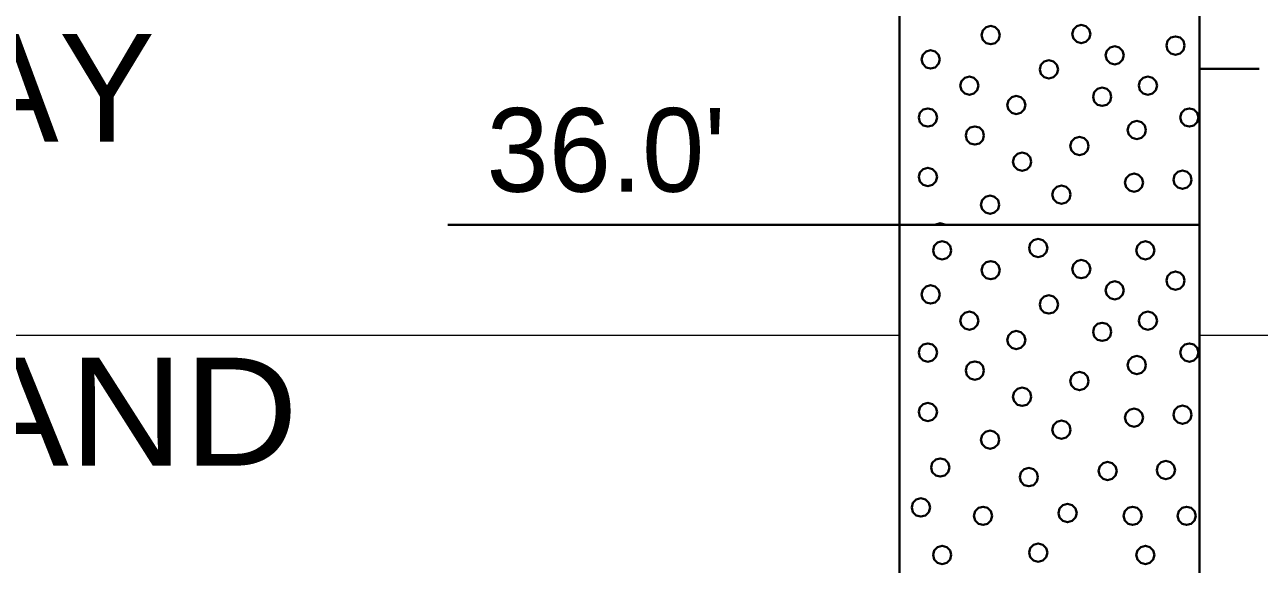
# Model space of a CAD drawing. Extents: x -582 to 653, y -817 to -3.
# Drawn here: x 450.87 to 461.16, y -227.38 to -222.88 of the extents above; entities that cross this region are included whole.
import ezdxf
from ezdxf.enums import TextEntityAlignment as Align

# ---------------------------------------------------------------- set-up
doc = ezdxf.new("R2010")
doc.units = 0
doc.header["$LTSCALE"] = 0.4
doc.layers.add('27', color=7, linetype='Continuous', lineweight=40)
doc.layers.add('7', color=7, linetype='Continuous', lineweight=13)
doc.layers.add('29', color=7, linetype='Continuous')

msp = doc.modelspace()

# ---------------------------------------------------------------- linework, layer by layer
at = {"layer": '27'}
for p, q in [((461.1617, -223.2529), (460.6617, -223.2529)), ((454.3943, -224.5529), (458.1617, -224.5529))]:
    msp.add_line(p, q, dxfattribs=at)
for points in [[(458.1617, -220.0529), (460.6618, -220.0529), (460.6618, -224.5529), (458.1617, -224.5529)], [(458.9986, -222.9708), (458.9883, -222.9327), (458.9605, -222.9048), (458.9224, -222.8946), (458.8843, -222.9048), (458.8564, -222.9327), (458.8462, -222.9708), (458.8564, -223.0089), (458.8843, -223.0368), (458.9224, -223.047), (458.9605, -223.0368), (458.9883, -223.0089)], [(459.7536, -222.9618), (459.7434, -222.9237), (459.7155, -222.8958), (459.6774, -222.8856), (459.6393, -222.8958), (459.6115, -222.9237), (459.6012, -222.9618), (459.6115, -222.9999), (459.6393, -223.0278), (459.6774, -223.038), (459.7155, -223.0278), (459.7434, -222.9999)], [(460.0319, -223.1391), (460.0217, -223.101), (459.9938, -223.0731), (459.9557, -223.0629), (459.9176, -223.0731), (459.8897, -223.101), (459.8795, -223.1391), (459.8897, -223.1772), (459.9176, -223.2051), (459.9557, -223.2153), (459.9938, -223.2051), (460.0217, -223.1772)], [(460.5391, -223.0577), (460.5289, -223.0196), (460.501, -222.9917), (460.4629, -222.9815), (460.4248, -222.9917), (460.3969, -223.0196), (460.3867, -223.0577), (460.3969, -223.0958), (460.4248, -223.1237), (460.4629, -223.1339), (460.501, -223.1237), (460.5289, -223.0958)], [(458.4974, -223.1734), (458.4872, -223.1353), (458.4593, -223.1074), (458.4212, -223.0972), (458.3831, -223.1074), (458.3552, -223.1353), (458.345, -223.1734), (458.3552, -223.2115), (458.3831, -223.2394), (458.4212, -223.2496), (458.4593, -223.2394), (458.4872, -223.2115)], [(459.4835, -223.2566), (459.4733, -223.2185), (459.4454, -223.1906), (459.4073, -223.1804), (459.3692, -223.1906), (459.3413, -223.2185), (459.3311, -223.2566), (459.3413, -223.2947), (459.3692, -223.3226), (459.4073, -223.3328), (459.4454, -223.3226), (459.4733, -223.2947)], [(458.8203, -223.3921), (458.8101, -223.354), (458.7822, -223.3261), (458.7441, -223.3159), (458.706, -223.3261), (458.6782, -223.354), (458.6679, -223.3921), (458.6782, -223.4302), (458.706, -223.458), (458.7441, -223.4683), (458.7822, -223.458), (458.8101, -223.4302)], [(460.309, -223.3921), (460.2988, -223.354), (460.2709, -223.3261), (460.2328, -223.3159), (460.1947, -223.3261), (460.1668, -223.354), (460.1566, -223.3921), (460.1668, -223.4302), (460.1947, -223.458), (460.2328, -223.4683), (460.2709, -223.458), (460.2988, -223.4302)], [(459.2119, -223.5535), (459.2017, -223.5154), (459.1738, -223.4875), (459.1357, -223.4773), (459.0976, -223.4875), (459.0697, -223.5154), (459.0595, -223.5535), (459.0697, -223.5916), (459.0976, -223.6195), (459.1357, -223.6297), (459.1738, -223.6195), (459.2017, -223.5916)], [(459.9276, -223.4849), (459.9174, -223.4468), (459.8895, -223.4189), (459.8514, -223.4087), (459.8133, -223.4189), (459.7854, -223.4468), (459.7752, -223.4849), (459.7854, -223.523), (459.8133, -223.5508), (459.8514, -223.5611), (459.8895, -223.5508), (459.9174, -223.523)], [(458.4746, -223.6577), (458.4643, -223.6196), (458.4365, -223.5918), (458.3984, -223.5815), (458.3603, -223.5918), (458.3324, -223.6196), (458.3222, -223.6577), (458.3324, -223.6958), (458.3603, -223.7237), (458.3984, -223.7339), (458.4365, -223.7237), (458.4643, -223.6958)], [(460.6548, -223.6577), (460.6446, -223.6196), (460.6167, -223.5918), (460.5786, -223.5815), (460.5405, -223.5918), (460.5126, -223.6196), (460.5024, -223.6577), (460.5126, -223.6958), (460.5405, -223.7237), (460.5786, -223.7339), (460.6167, -223.7237), (460.6446, -223.6958)], [(460.2162, -223.762), (460.206, -223.7239), (460.1781, -223.696), (460.14, -223.6858), (460.1019, -223.696), (460.074, -223.7239), (460.0638, -223.762), (460.074, -223.8001), (460.1019, -223.828), (460.14, -223.8382), (460.1781, -223.828), (460.206, -223.8001)], [(458.8661, -223.8078), (458.8559, -223.7697), (458.828, -223.7418), (458.7899, -223.7316), (458.7518, -223.7418), (458.7239, -223.7697), (458.7137, -223.8078), (458.7239, -223.8459), (458.7518, -223.8737), (458.7899, -223.884), (458.828, -223.8737), (458.8559, -223.8459)], [(459.7382, -223.8955), (459.728, -223.8574), (459.7001, -223.8295), (459.662, -223.8193), (459.6239, -223.8295), (459.596, -223.8574), (459.5858, -223.8955), (459.596, -223.9336), (459.6239, -223.9615), (459.662, -223.9717), (459.7001, -223.9615), (459.728, -223.9336)], [(459.2602, -224.0264), (459.25, -223.9883), (459.2221, -223.9604), (459.184, -223.9502), (459.1459, -223.9604), (459.118, -223.9883), (459.1078, -224.0264), (459.118, -224.0645), (459.1459, -224.0924), (459.184, -224.1026), (459.2221, -224.0924), (459.25, -224.0645)], [(458.4746, -224.1535), (458.4643, -224.1154), (458.4365, -224.0876), (458.3984, -224.0773), (458.3603, -224.0876), (458.3324, -224.1154), (458.3222, -224.1535), (458.3324, -224.1916), (458.3603, -224.2195), (458.3984, -224.2297), (458.4365, -224.2195), (458.4643, -224.1916)], [(460.5976, -224.1764), (460.5874, -224.1383), (460.5595, -224.1104), (460.5214, -224.1002), (460.4833, -224.1104), (460.4554, -224.1383), (460.4452, -224.1764), (460.4554, -224.2145), (460.4833, -224.2424), (460.5214, -224.2526), (460.5595, -224.2424), (460.5874, -224.2145)], [(460.1933, -224.2006), (460.1831, -224.1625), (460.1552, -224.1346), (460.1171, -224.1244), (460.079, -224.1346), (460.0511, -224.1625), (460.0409, -224.2006), (460.0511, -224.2387), (460.079, -224.2666), (460.1171, -224.2768), (460.1552, -224.2666), (460.1831, -224.2387)], [(458.9932, -224.3849), (458.983, -224.3468), (458.9551, -224.3189), (458.917, -224.3087), (458.8789, -224.3189), (458.851, -224.3468), (458.8408, -224.3849), (458.851, -224.423), (458.8789, -224.4509), (458.917, -224.4611), (458.9551, -224.4509), (458.983, -224.423)], [(459.5882, -224.301), (459.578, -224.2629), (459.5501, -224.235), (459.512, -224.2248), (459.4739, -224.235), (459.446, -224.2629), (459.4358, -224.301), (459.446, -224.3391), (459.4739, -224.367), (459.512, -224.3772), (459.5501, -224.367), (459.578, -224.3391)], [(458.1617, -224.5529), (460.6617, -224.5529), (460.6617, -230.0529), (458.1617, -230.0529)], [(458.5394, -224.5503), (458.5013, -224.5401), (458.4632, -224.5503), (458.4606, -224.5529), (458.542, -224.5529)], [(458.5936, -224.7655), (458.5834, -224.7274), (458.5555, -224.6996), (458.5174, -224.6893), (458.4793, -224.6996), (458.4514, -224.7274), (458.4412, -224.7655), (458.4514, -224.8036), (458.4793, -224.8315), (458.5174, -224.8417), (458.5555, -224.8315), (458.5834, -224.8036)], [(459.3946, -224.746), (459.3844, -224.7079), (459.3565, -224.68), (459.3184, -224.6698), (459.2803, -224.68), (459.2524, -224.7079), (459.2422, -224.746), (459.2524, -224.7841), (459.2803, -224.8119), (459.3184, -224.8222), (459.3565, -224.8119), (459.3844, -224.7841)], [(460.2882, -224.7656), (460.278, -224.7275), (460.2501, -224.6996), (460.212, -224.6894), (460.1739, -224.6996), (460.146, -224.7275), (460.1358, -224.7656), (460.146, -224.8037), (460.1739, -224.8316), (460.212, -224.8418), (460.2501, -224.8316), (460.278, -224.8037)], [(458.9986, -224.9308), (458.9883, -224.8927), (458.9605, -224.8648), (458.9224, -224.8546), (458.8843, -224.8648), (458.8564, -224.8927), (458.8462, -224.9308), (458.8564, -224.9689), (458.8843, -224.9968), (458.9224, -225.007), (458.9605, -224.9968), (458.9883, -224.9689)], [(459.7536, -224.9218), (459.7434, -224.8837), (459.7155, -224.8558), (459.6774, -224.8456), (459.6393, -224.8558), (459.6115, -224.8837), (459.6012, -224.9218), (459.6115, -224.9599), (459.6393, -224.9878), (459.6774, -224.998), (459.7155, -224.9878), (459.7434, -224.9599)], [(460.0319, -225.0991), (460.0217, -225.061), (459.9938, -225.0331), (459.9557, -225.0229), (459.9176, -225.0331), (459.8897, -225.061), (459.8795, -225.0991), (459.8897, -225.1372), (459.9176, -225.1651), (459.9557, -225.1753), (459.9938, -225.1651), (460.0217, -225.1372)], [(460.5391, -225.0177), (460.5289, -224.9796), (460.501, -224.9517), (460.4629, -224.9415), (460.4248, -224.9517), (460.3969, -224.9796), (460.3867, -225.0177), (460.3969, -225.0558), (460.4248, -225.0837), (460.4629, -225.0939), (460.501, -225.0837), (460.5289, -225.0558)], [(458.4974, -225.1334), (458.4872, -225.0953), (458.4593, -225.0674), (458.4212, -225.0572), (458.3831, -225.0674), (458.3552, -225.0953), (458.345, -225.1334), (458.3552, -225.1715), (458.3831, -225.1994), (458.4212, -225.2096), (458.4593, -225.1994), (458.4872, -225.1715)], [(459.4835, -225.2166), (459.4733, -225.1785), (459.4454, -225.1506), (459.4073, -225.1404), (459.3692, -225.1506), (459.3413, -225.1785), (459.3311, -225.2166), (459.3413, -225.2547), (459.3692, -225.2826), (459.4073, -225.2928), (459.4454, -225.2826), (459.4733, -225.2547)], [(458.8203, -225.3521), (458.8101, -225.314), (458.7822, -225.2861), (458.7441, -225.2759), (458.706, -225.2861), (458.6782, -225.314), (458.6679, -225.3521), (458.6782, -225.3902), (458.706, -225.418), (458.7441, -225.4283), (458.7822, -225.418), (458.8101, -225.3902)], [(460.309, -225.3521), (460.2988, -225.314), (460.2709, -225.2861), (460.2328, -225.2759), (460.1947, -225.2861), (460.1668, -225.314), (460.1566, -225.3521), (460.1668, -225.3902), (460.1947, -225.418), (460.2328, -225.4283), (460.2709, -225.418), (460.2988, -225.3902)], [(459.2119, -225.5135), (459.2017, -225.4754), (459.1738, -225.4475), (459.1357, -225.4373), (459.0976, -225.4475), (459.0697, -225.4754), (459.0595, -225.5135), (459.0697, -225.5516), (459.0976, -225.5795), (459.1357, -225.5897), (459.1738, -225.5795), (459.2017, -225.5516)], [(459.9276, -225.4449), (459.9174, -225.4068), (459.8895, -225.3789), (459.8514, -225.3687), (459.8133, -225.3789), (459.7854, -225.4068), (459.7752, -225.4449), (459.7854, -225.483), (459.8133, -225.5108), (459.8514, -225.5211), (459.8895, -225.5108), (459.9174, -225.483)], [(458.4746, -225.6177), (458.4643, -225.5796), (458.4365, -225.5518), (458.3984, -225.5415), (458.3603, -225.5518), (458.3324, -225.5796), (458.3222, -225.6177), (458.3324, -225.6558), (458.3603, -225.6837), (458.3984, -225.6939), (458.4365, -225.6837), (458.4643, -225.6558)], [(460.6548, -225.6177), (460.6446, -225.5796), (460.6167, -225.5518), (460.5786, -225.5415), (460.5405, -225.5518), (460.5126, -225.5796), (460.5024, -225.6177), (460.5126, -225.6558), (460.5405, -225.6837), (460.5786, -225.6939), (460.6167, -225.6837), (460.6446, -225.6558)], [(460.2162, -225.722), (460.206, -225.6839), (460.1781, -225.656), (460.14, -225.6458), (460.1019, -225.656), (460.074, -225.6839), (460.0638, -225.722), (460.074, -225.7601), (460.1019, -225.788), (460.14, -225.7982), (460.1781, -225.788), (460.206, -225.7601)], [(458.8661, -225.7678), (458.8559, -225.7297), (458.828, -225.7018), (458.7899, -225.6916), (458.7518, -225.7018), (458.7239, -225.7297), (458.7137, -225.7678), (458.7239, -225.8059), (458.7518, -225.8337), (458.7899, -225.844), (458.828, -225.8337), (458.8559, -225.8059)], [(459.7382, -225.8555), (459.728, -225.8174), (459.7001, -225.7895), (459.662, -225.7793), (459.6239, -225.7895), (459.596, -225.8174), (459.5858, -225.8555), (459.596, -225.8936), (459.6239, -225.9215), (459.662, -225.9317), (459.7001, -225.9215), (459.728, -225.8936)], [(459.2602, -225.9864), (459.25, -225.9483), (459.2221, -225.9204), (459.184, -225.9102), (459.1459, -225.9204), (459.118, -225.9483), (459.1078, -225.9864), (459.118, -226.0245), (459.1459, -226.0524), (459.184, -226.0626), (459.2221, -226.0524), (459.25, -226.0245)], [(458.4746, -226.1135), (458.4643, -226.0754), (458.4365, -226.0476), (458.3984, -226.0373), (458.3603, -226.0476), (458.3324, -226.0754), (458.3222, -226.1135), (458.3324, -226.1516), (458.3603, -226.1795), (458.3984, -226.1897), (458.4365, -226.1795), (458.4643, -226.1516)], [(460.5976, -226.1364), (460.5874, -226.0983), (460.5595, -226.0704), (460.5214, -226.0602), (460.4833, -226.0704), (460.4554, -226.0983), (460.4452, -226.1364), (460.4554, -226.1745), (460.4833, -226.2024), (460.5214, -226.2126), (460.5595, -226.2024), (460.5874, -226.1745)], [(460.1933, -226.1606), (460.1831, -226.1225), (460.1552, -226.0946), (460.1171, -226.0844), (460.079, -226.0946), (460.0511, -226.1225), (460.0409, -226.1606), (460.0511, -226.1987), (460.079, -226.2266), (460.1171, -226.2368), (460.1552, -226.2266), (460.1831, -226.1987)], [(459.5882, -226.261), (459.578, -226.2229), (459.5501, -226.195), (459.512, -226.1848), (459.4739, -226.195), (459.446, -226.2229), (459.4358, -226.261), (459.446, -226.2991), (459.4739, -226.327), (459.512, -226.3372), (459.5501, -226.327), (459.578, -226.2991)], [(458.9932, -226.3449), (458.983, -226.3068), (458.9551, -226.2789), (458.917, -226.2687), (458.8789, -226.2789), (458.851, -226.3068), (458.8408, -226.3449), (458.851, -226.383), (458.8789, -226.4109), (458.917, -226.4211), (458.9551, -226.4109), (458.983, -226.383)], [(458.5775, -226.5763), (458.5673, -226.5382), (458.5394, -226.5103), (458.5013, -226.5001), (458.4632, -226.5103), (458.4353, -226.5382), (458.4251, -226.5763), (458.4353, -226.6144), (458.4632, -226.6423), (458.5013, -226.6525), (458.5394, -226.6423), (458.5673, -226.6144)], [(459.9734, -226.6055), (459.9632, -226.5674), (459.9353, -226.5395), (459.8972, -226.5293), (459.8591, -226.5395), (459.8312, -226.5674), (459.821, -226.6055), (459.8312, -226.6436), (459.8591, -226.6715), (459.8972, -226.6817), (459.9353, -226.6715), (459.9632, -226.6436)], [(460.459, -226.5979), (460.4488, -226.5598), (460.4209, -226.5319), (460.3828, -226.5217), (460.3447, -226.5319), (460.3168, -226.5598), (460.3066, -226.5979), (460.3168, -226.636), (460.3447, -226.6639), (460.3828, -226.6741), (460.4209, -226.6639), (460.4488, -226.636)], [(459.3161, -226.6564), (459.3059, -226.6183), (459.278, -226.5904), (459.2399, -226.5802), (459.2018, -226.5904), (459.1739, -226.6183), (459.1637, -226.6564), (459.1739, -226.6945), (459.2018, -226.7224), (459.2399, -226.7326), (459.278, -226.7224), (459.3059, -226.6945)], [(458.4161, -226.9094), (458.4059, -226.8713), (458.378, -226.8434), (458.3399, -226.8332), (458.3018, -226.8434), (458.2739, -226.8713), (458.2637, -226.9094), (458.2739, -226.9475), (458.3018, -226.9754), (458.3399, -226.9856), (458.378, -226.9754), (458.4059, -226.9475)], [(459.639, -226.9564), (459.6288, -226.9183), (459.6009, -226.8904), (459.5628, -226.8802), (459.5247, -226.8904), (459.4968, -226.9183), (459.4866, -226.9564), (459.4968, -226.9945), (459.5247, -227.0224), (459.5628, -227.0326), (459.6009, -227.0224), (459.6288, -226.9945)], [(458.9348, -226.9793), (458.9245, -226.9412), (458.8967, -226.9133), (458.8586, -226.9031), (458.8205, -226.9133), (458.7926, -226.9412), (458.7824, -226.9793), (458.7926, -227.0174), (458.8205, -227.0453), (458.8586, -227.0555), (458.8967, -227.0453), (458.9245, -227.0174)], [(460.1819, -226.9793), (460.1717, -226.9412), (460.1438, -226.9133), (460.1057, -226.9031), (460.0676, -226.9133), (460.0397, -226.9412), (460.0295, -226.9793), (460.0397, -227.0174), (460.0676, -227.0453), (460.1057, -227.0555), (460.1438, -227.0453), (460.1717, -227.0174)], [(460.6319, -226.9793), (460.6217, -226.9412), (460.5938, -226.9133), (460.5557, -226.9031), (460.5176, -226.9133), (460.4897, -226.9412), (460.4795, -226.9793), (460.4897, -227.0174), (460.5176, -227.0453), (460.5557, -227.0555), (460.5938, -227.0453), (460.6217, -227.0174)], [(458.5936, -227.3055), (458.5834, -227.2674), (458.5555, -227.2396), (458.5174, -227.2293), (458.4793, -227.2396), (458.4514, -227.2674), (458.4412, -227.3055), (458.4514, -227.3436), (458.4793, -227.3715), (458.5174, -227.3817), (458.5555, -227.3715), (458.5834, -227.3436)], [(459.3946, -227.286), (459.3844, -227.2479), (459.3565, -227.22), (459.3184, -227.2098), (459.2803, -227.22), (459.2524, -227.2479), (459.2422, -227.286), (459.2524, -227.3241), (459.2803, -227.3519), (459.3184, -227.3622), (459.3565, -227.3519), (459.3844, -227.3241)], [(460.2882, -227.3056), (460.278, -227.2675), (460.2501, -227.2396), (460.212, -227.2294), (460.1739, -227.2396), (460.146, -227.2675), (460.1358, -227.3056), (460.146, -227.3437), (460.1739, -227.3716), (460.212, -227.3818), (460.2501, -227.3716), (460.278, -227.3437)]]:
    msp.add_lwpolyline(points, close=True, dxfattribs=at)
at = {"layer": '7'}
for p, q in [((406.6474, -225.4729), (458.1617, -225.4729)), ((460.6617, -225.4729), (497.9411, -225.4729))]:
    msp.add_line(p, q, dxfattribs=at)

# ---------------------------------------------------------------- texts
at = {"layer": '27'}
msp.add_text("36.0'", height=0.6976, dxfattribs=at).set_placement((454.7183, -224.2765))
at = {"layer": '29'}
msp.add_text('DARK GRAY TO GRAY', height=0.9, dxfattribs=at).set_placement((445.5346, -223.8605), align=Align.CENTER)
at = {"layer": '29', "width": 1.1}
msp.add_text('FINE TO COARSE SAND', height=0.9, dxfattribs=at).set_placement((445.5346, -226.5605), align=Align.CENTER)

doc.saveas('drawing.dxf')
